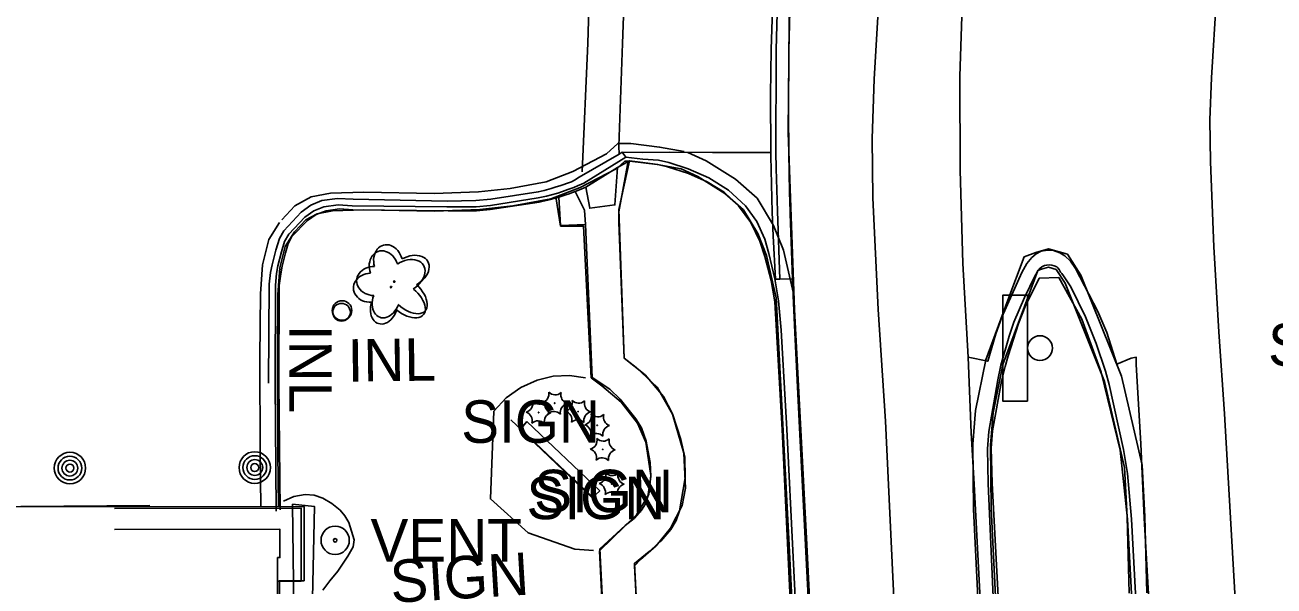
# Model space of a CAD drawing. Extents: x 588843 to 2552415, y 180129 to 269402.
# Drawn here: x 594584.3 to 594760.9, y 184781.1 to 184860.3 of the extents above; entities that cross this region are included whole.
import ezdxf

# ---------------------------------------------------------------- set-up
doc = ezdxf.new("R2010")
doc.units = 0
for name, color, linetype in [('Default', 7, 'Continuous'), ('E_BLD', 7, 'Continuous'), ('E_BLD_HvyDash', 7, 'Continuous'), ('E_DRN', 7, 'Continuous'), ('E_DRN_Text', 7, 'Continuous'), ('E_DWY', 7, 'Continuous'), ('E_LAND_ShrubLine', 7, 'Continuous'), ('E_LAND_Vegetation', 7, 'Continuous'), ('E_MISCPROP', 7, 'Continuous'), ('E_MISCPROP_Planter', 7, 'Continuous'), ('E_PATH_Sidewalk', 7, 'Continuous'), ('E_RDWY_AsphConc', 7, 'Continuous'), ('E_RDWY_C_and_G', 7, 'Continuous'), ('E_RDWY_PavtEdge', 7, 'Continuous'), ('E_SGN', 7, 'Continuous'), ('E_SGN_Text', 7, 'Continuous'), ('E_STRUCT_Joint', 7, 'Continuous'), ('E_UTL_AG_Bold', 7, 'Continuous')]:
    doc.layers.add(name, color=color, linetype=linetype)

# ---------------------------------------------------------------- blocks, each defined once
blk = doc.blocks.new('INLT_51')
at = {"layer": 'E_DRN_Text'}
blk.add_text('INL', height=12, dxfattribs=at).set_placement((-11.03, -6))
blk = doc.blocks.new('POLE')
at = {"layer": 'Default'}
for radius in [4.46, 3.35, 2.23, 1.12]:
    blk.add_circle((0, 0), radius, dxfattribs=at)
blk = doc.blocks.new('SGN_1')
at = {"layer": 'Default'}
blk.add_lwpolyline([(-3.5, -15), (-10.5, -15), (-10.5, 15), (-3.5, 15)], close=True, dxfattribs=at)
blk.add_circle((0, 0), 3.5, dxfattribs=at)
blk = doc.blocks.new('VENT_1')
at = {"layer": 'Default'}
for radius in [4, 0.5]:
    blk.add_circle((0, 0), radius, dxfattribs=at)
blk.add_text('VENT', height=12, dxfattribs=at).set_placement((10, -6))
blk = doc.blocks.new('SHRB_1')
at = {"layer": 'Default'}
blk.add_circle((0, 0), 0.0733, dxfattribs=at)
for centre, start, end in [((-4.19, 2.61), 285.188, 11.0001), ((-4.35, -2.32), 345.2113, 70.9762), ((0.16, 4.93), 225.2113, 310.9762), ((4.35, 2.32), 165.2113, 250.9762), ((-0.17, -4.93), 45.2113, 130.9762), ((4.18, -2.61), 105.2018, 190.9838)]:
    blk.add_arc(centre, 2.58, start, end, dxfattribs=at)
blk = doc.blocks.new('BSGN_1')
at = {"layer": 'Default'}
blk.add_text('SIGN', height=12, dxfattribs=at).set_placement((-18.56, -6))
blk = doc.blocks.new('DTRE_1_1')
at = {"layer": 'Default'}
blk.add_circle((-0.18, 0), 0.183, dxfattribs=at)
for centre, major_axis, ratio in [((-1.87, 5.32), (1.36, -4.98), 0.782863), ((4.06, 2.74), (-5.27, -2.93), 0.691916), ((-5.87, 0.15), (4.93, -0.12), 0.832022), ((3.54, -3.71), (-5.01, 4.58), 0.560249), ((-2.49, -5.24), (1.8, 4.86), 0.716896)]:
    blk.add_ellipse(centre, major_axis=major_axis, ratio=ratio, start_param=1.570796, end_param=4.712389, dxfattribs=at)
blk = doc.blocks.new('INLT_24_2')
at = {"layer": 'E_DRN_Text'}
blk.add_text('INL', height=39.37, dxfattribs=at).set_placement((-36.2, -19.7))
blk = doc.blocks.new('DTRE_4')
at = {"layer": 'E_LAND_Vegetation'}
blk.add_circle((-0.6, 0), 0.601, dxfattribs=at)
for centre, major_axis, ratio in [((-6.1, 17.5), (4.5, -16.3), 0.782863), ((13.3, 9), (-17.3, -9.6), 0.691916), ((-19.3, 0.5), (16.2, -0.4), 0.832022), ((11.6, -12.2), (-16.4, 15), 0.560249), ((-8.2, -17.2), (5.9, 15.9), 0.716896)]:
    blk.add_ellipse(centre, major_axis=major_axis, ratio=ratio, start_param=1.570796, end_param=4.712389, dxfattribs=at)
blk = doc.blocks.new('SIGN_3')
at = {"layer": 'E_SGN'}
blk.add_text('SIGN', height=39.37, dxfattribs=at).set_placement((-56.1, -19.7))

msp = doc.modelspace()

# ---------------------------------------------------------------- linework, layer by layer
at = {"layer": 'E_BLD'}
for points in [[(594608.14, 184723.58), (594571.85, 184723.33), (594571.78, 184734.03), (594574.21, 184734.05), (594573.89, 184781.74), (594571.61, 184781.72), (594571.54, 184792.23), (594601.99, 184792.44)], [(594597, 184792.06), (594623.38, 184792.1), (594623.4, 184781.8), (594620.07, 184781.8)], [(594597.01, 184789.06), (594620.38, 184789.1), (594620.39, 184785.1), (594620.06, 184785.1), (594620.15, 184731.06), (594620.48, 184731.06), (594620.49, 184727.06), (594607.25, 184727.04)]]:
    msp.add_lwpolyline(points, dxfattribs=at)
msp.add_lwpolyline([(594571.85, 184792.25), (594623.79, 184792.33), (594623.8, 184781.84), (594620.3, 184781.83), (594620.37, 184735.63), (594623.84, 184735.63), (594623.86, 184723.66), (594572.06, 184723.57), (594572.05, 184734.14), (594575.19, 184734.15), (594575.11, 184783.48), (594571.86, 184783.48)], close=True, dxfattribs=at)
at = {"layer": 'E_BLD_HvyDash'}
msp.add_lwpolyline([(594668.12, 184840.17), (594667.73, 184834.89), (594664.18, 184834.42), (594663.63, 184837.4)], dxfattribs=at)
at = {"layer": 'E_DRN'}
for centre, radius in [((594629.17, 184820), 1.38), ((594629.09, 184819.75), 1.25)]:
    msp.add_circle(centre, radius, dxfattribs=at)
at = {"layer": 'E_DWY'}
for points in [[(594677.55, 184842.46), (594674.06, 184843.06), (594670, 184843.57), (594668.16, 184843.57), (594666.57, 184842.12), (594661.81, 184839.63), (594658.02, 184838.18), (594652.92, 184837.23), (594648.46, 184836.74), (594642.21, 184836.53), (594632.23, 184836.72), (594627.52, 184836.55), (594624.78, 184836.04), (594622.51, 184834.78), (594620.63, 184832.81)], [(594692.99, 184822.37), (594691.56, 184828.51), (594690.16, 184832), (594687.84, 184835.85), (594684.78, 184838.52), (594680.66, 184841.14), (594678.05, 184842.32)], [(594677.12, 184840), (594673.7, 184840.59), (594669.84, 184841.07), (594669.13, 184841.07), (594668.02, 184840.06), (594662.84, 184837.34), (594658.7, 184835.76), (594653.29, 184834.75), (594648.64, 184834.24), (594642.23, 184834.03), (594632.25, 184834.22), (594627.8, 184834.06), (594625.64, 184833.66), (594624.05, 184832.78), (594622.44, 184831.09)], [(594690.55, 184821.8), (594689.17, 184827.76), (594687.92, 184830.88), (594685.9, 184834.22), (594683.28, 184836.51), (594679.47, 184838.93), (594677.02, 184840.04)], [(594620.33, 184832.42), (594618.8, 184830), (594617.91, 184826.44), (594617.62, 184822.33), (594617.53, 184813.36), (594617.58, 184799.9), (594617.67, 184792.32)], [(594622.44, 184831.09), (594621.13, 184829.01), (594620.39, 184826.04), (594620.11, 184822.23), (594620.03, 184813.35), (594620.08, 184799.92), (594620.17, 184792.33)]]:
    msp.add_lwpolyline(points, dxfattribs=at)
at = {"layer": 'E_LAND_ShrubLine'}
for points in [[(594622.17, 184792.64), (594625.27, 184792.33), (594624.15, 184740.49), (594626.86, 184733.08), (594628.62, 184728.8), (594623.96, 184722.7), (594621.98, 184725.96)], [(594622.17, 184792.64), (594622.92, 184733.69), (594624.14, 184729.13), (594621.98, 184725.96)]]:
    msp.add_lwpolyline(points, dxfattribs=at)
at = {"layer": 'E_MISCPROP_Planter'}
for points in [[(594663.59, 184810.48), (594661.31, 184810.8), (594659, 184810.7), (594656.75, 184810.18), (594656.75, 184810.18), (594654.43, 184809.14), (594652.37, 184807.66), (594650.64, 184805.8), (594650.64, 184805.8), (594650.15, 184793.38), (594655.47, 184788.62), (594662.06, 184786.31), (594664.72, 184786.09)], [(594620.89, 184793.08), (594622.37, 184793.71), (594623.95, 184794), (594623.95, 184794), (594625.24, 184793.92), (594626.47, 184793.49), (594626.47, 184793.49), (594627.73, 184792.73), (594628.88, 184791.79), (594628.88, 184791.79), (594629.58, 184790.98), (594630.12, 184790.06), (594630.12, 184790.06), (594630.88, 184787.61), (594630.88, 184787.61), (594630.74, 184786.61), (594630.74, 184786.61), (594630, 184785.32), (594630, 184785.32), (594628.55, 184783.21), (594628.55, 184783.21), (594627.46, 184781.83), (594627.46, 184781.83), (594626.43, 184780.52)]]:
    msp.add_lwpolyline(points, dxfattribs=at)
at = {"layer": 'E_PATH_Sidewalk'}
for points in [[(594663.13, 184839.58), (594663.9, 184857.76), (594664.44, 184875.04)], [(594668.34, 184842.05), (594668.27, 184843.18), (594668.79, 184857.67), (594669.35, 184871.88)], [(594669.6, 184841.07), (594668.31, 184833.93), (594668.28, 184832.41), (594669.05, 184813.25), (594670.72, 184811.95), (594673.71, 184809.15), (594675.9, 184805.35), (594677.5, 184799.87), (594677.72, 184794.89), (594677.23, 184792.47), (594675.59, 184789.26), (594673.55, 184786.77), (594671.36, 184784.84), (594670.49, 184783.96), (594671.86, 184757.97), (594673.7, 184723.96), (594675.62, 184685.94), (594676.8, 184664.3), (594677.24, 184651.89), (594678.54, 184647.75)], [(594669.81, 184841.12), (594668.31, 184834.27)], [(594667.67, 184745.54), (594665.59, 184786.32), (594669.2, 184789.62), (594670.44, 184790.61), (594671.51, 184791.78), (594671.51, 184791.78), (594672.07, 184792.7), (594672.41, 184793.71), (594672.41, 184793.71), (594672.8, 184796.56), (594672.8, 184796.56), (594672.74, 184798.54), (594672.74, 184798.54), (594672.17, 184801.54), (594672.17, 184801.54), (594671.48, 184803.42), (594671.48, 184803.42), (594670.69, 184804.72), (594670.69, 184804.72), (594668.5, 184807.48), (594668.5, 184807.48), (594667.01, 184808.88), (594667.01, 184808.88), (594664.51, 184810.52), (594664.51, 184810.52), (594663.57, 184832.13), (594663.43, 184834.14), (594662.12, 184836.8)], [(594672.94, 184640.26), (594672.75, 184648.36), (594671.86, 184665.3), (594670.32, 184693.9), (594668.16, 184735.38), (594666.26, 184771.65), (594665.57, 184786.08), (594670.81, 184791.14), (594672.55, 184794.02), (594672.81, 184796.71), (594672.11, 184801.41), (594670.94, 184804.1), (594668.6, 184807.03), (594665.88, 184809.34), (594664.37, 184810.49), (594663.32, 184831.88), (594660.05, 184831.9), (594659.4, 184836.03)], [(594669.04, 184813.28), (594668.31, 184834.27)], [(594672.55, 184744.93), (594670.49, 184784.28), (594672.57, 184785.99), (594674.21, 184787.43), (594675.64, 184789.09), (594675.64, 184789.09), (594676.4, 184790.35), (594676.89, 184791.73), (594676.89, 184791.73), (594677.68, 184796.37), (594677.68, 184796.37), (594677.6, 184799.27), (594677.6, 184799.27), (594677.06, 184801.76), (594677.06, 184801.76), (594675.87, 184805.39), (594675.87, 184805.39), (594674.59, 184807.83), (594674.59, 184807.83), (594672.02, 184810.9), (594672.02, 184810.9), (594669.04, 184813.28)]]:
    msp.add_lwpolyline(points, dxfattribs=at)
at = {"layer": 'E_RDWY_AsphConc'}
for points in [[(594717.66, 184813.42), (594716.91, 184826.61), (594716.53, 184839.82), (594716.51, 184853.03), (594716.51, 184853.03), (594717.1, 184871.51), (594718.41, 184889.96), (594720.43, 184908.34), (594720.43, 184908.34)], [(594689.77, 184842.29), (594681.54, 184842.32), (594675.43, 184842.34), (594671.69, 184842.3), (594668.76, 184842.36)], [(594663.57, 184832.13), (594660.04, 184831.99), (594659.8, 184836)]]:
    msp.add_lwpolyline(points, dxfattribs=at)
at = {"layer": 'E_RDWY_C_and_G'}
for points in [[(594695.34, 184901.31), (594694.48, 184893.91), (594692.45, 184870.89), (594692.25, 184845.07), (594693.11, 184820.13), (594694.85, 184786.97)], [(594696.61, 184749.18), (594693.85, 184803.41), (594693.18, 184816.89), (594692.96, 184822.12), (594692.96, 184822.12), (594692.86, 184824.48), (594692.86, 184824.48), (594692.53, 184833.62), (594692.53, 184833.62), (594692.52, 184833.96), (594692.52, 184833.96), (594692.44, 184836.72), (594692.44, 184836.72), (594692.31, 184842.25), (594692.31, 184842.25), (594692.26, 184847.97), (594692.26, 184847.97), (594692.34, 184856.72), (594692.34, 184856.72), (594692.58, 184866.02)], [(594691.03, 184824.4), (594690.73, 184834), (594690.53, 184840.03), (594690.53, 184840.03), (594690.5, 184842.36), (594690.5, 184842.36), (594690.52, 184855.9), (594690.52, 184855.9), (594690.54, 184856.81), (594690.54, 184856.81), (594690.72, 184863.72)], [(594690.43, 184824.4), (594690.11, 184830.54), (594690.11, 184830.54), (594689.99, 184833.88), (594689.99, 184833.88), (594689.79, 184841.78), (594689.79, 184841.78), (594689.77, 184842.29), (594689.77, 184842.29), (594689.71, 184850.45), (594689.71, 184850.45), (594689.82, 184856.83), (594689.82, 184856.83), (594690, 184862.55)], [(594668.76, 184842.36), (594668.34, 184842.05), (594662.68, 184838.8), (594662.02, 184838.38), (594662.02, 184838.38), (594661.6, 184838.18), (594661.6, 184838.18), (594660.77, 184837.87), (594660.77, 184837.87), (594660.65, 184837.83), (594660.65, 184837.83), (594660.08, 184837.65), (594660.08, 184837.65), (594659.31, 184837.42), (594659.31, 184837.42), (594658.73, 184837.24), (594658.73, 184837.24), (594657.73, 184836.93), (594657.73, 184836.93), (594656.91, 184836.74), (594656.91, 184836.74), (594650.2, 184835.7), (594650.2, 184835.7), (594648.08, 184835.5), (594648.08, 184835.5), (594644.01, 184835.43), (594644.01, 184835.43), (594630.72, 184835.69), (594628.52, 184835.81), (594626.33, 184835.5), (594626.33, 184835.5), (594624.75, 184834.88), (594623.38, 184833.88), (594623.38, 184833.88), (594620.95, 184831.26), (594620.95, 184831.26), (594620.33, 184830.14), (594620.33, 184830.14), (594619.82, 184828.51), (594619.82, 184828.51), (594619.27, 184826.42), (594619.27, 184826.42), (594619.07, 184825.37), (594619.07, 184825.37), (594618.85, 184823.72), (594618.85, 184823.72), (594618.77, 184809.75)], [(594694.73, 184749), (594692.06, 184803.23), (594691.23, 184817.23), (594690.87, 184821.34), (594690.87, 184821.34), (594690.33, 184824.46), (594690.33, 184824.46), (594689.5, 184828.03), (594689.5, 184828.03), (594688.92, 184830.07), (594688.92, 184830.07), (594687.82, 184832.56), (594686.21, 184834.75), (594686.21, 184834.75), (594683.78, 184836.96), (594681, 184838.7), (594681, 184838.7), (594678.11, 184839.99), (594678.11, 184839.99), (594675.36, 184840.91), (594675.36, 184840.91), (594673.92, 184841.2), (594673.92, 184841.2), (594671.67, 184841.38), (594671.67, 184841.38), (594669.29, 184841.62), (594663.35, 184837.97), (594662.46, 184837.58), (594662.46, 184837.58), (594661.95, 184837.38), (594661.95, 184837.38), (594660.96, 184837.02), (594660.85, 184836.98), (594660.85, 184836.98), (594660.21, 184836.75), (594660.21, 184836.75), (594659.68, 184836.55), (594659.68, 184836.55), (594659.5, 184836.49), (594659.5, 184836.49), (594658.06, 184836.13), (594658.06, 184836.13), (594656.9, 184835.9), (594656.9, 184835.9), (594650.13, 184834.83), (594650.13, 184834.83), (594648.14, 184834.64), (594648.14, 184834.64), (594643.99, 184834.61), (594643.99, 184834.61), (594630.61, 184834.78), (594628.6, 184834.9), (594626.61, 184834.63), (594626.61, 184834.63), (594625.16, 184834.08), (594623.89, 184833.17), (594623.89, 184833.17), (594621.64, 184830.79), (594621.64, 184830.79), (594621.04, 184829.73), (594621.04, 184829.73), (594620.59, 184828.27), (594620.59, 184828.27), (594620.11, 184826.32), (594620.11, 184826.32), (594619.92, 184825.23), (594619.92, 184825.23), (594619.77, 184823.59), (594619.77, 184823.59), (594619.69, 184809.78), (594619.83, 184791.65)], [(594668.76, 184842.36), (594669.29, 184841.62)], [(594693.94, 184749.13), (594691.36, 184803.2), (594690.58, 184817.1), (594690.34, 184821.22), (594690.34, 184821.22), (594689.81, 184824.24), (594689.81, 184824.24), (594688.91, 184827.64), (594688.91, 184827.64), (594688.21, 184829.77), (594688.21, 184829.77), (594686.95, 184832.41), (594685.22, 184834.78), (594685.22, 184834.78), (594683.18, 184836.68), (594680.8, 184838.16), (594680.8, 184838.16), (594678.14, 184839.32), (594678.14, 184839.32), (594675.17, 184840.3), (594675.17, 184840.3), (594673.79, 184840.61), (594673.79, 184840.61), (594671.67, 184840.88), (594671.67, 184840.88), (594669.81, 184841.12), (594668.12, 184840.17), (594663.63, 184837.4), (594662.71, 184837.03), (594662.71, 184837.03), (594662.12, 184836.8), (594662.12, 184836.8), (594661.15, 184836.42), (594661.15, 184836.42), (594661.13, 184836.41), (594661.13, 184836.41), (594660.96, 184836.35), (594660.96, 184836.35), (594659.8, 184836), (594659.8, 184836), (594659.47, 184835.91), (594659.47, 184835.91), (594658.19, 184835.56), (594658.19, 184835.56), (594657.04, 184835.31), (594657.04, 184835.31), (594650.1, 184834.23), (594650.1, 184834.23), (594648.18, 184834.06), (594648.18, 184834.06), (594644.19, 184834.05), (594644.19, 184834.05), (594630.69, 184834.21), (594628.79, 184834.33), (594626.9, 184834.07), (594626.9, 184834.07), (594625.5, 184833.55), (594624.29, 184832.7), (594624.29, 184832.7), (594622.08, 184830.42), (594622.08, 184830.42), (594621.54, 184829.45), (594621.54, 184829.45), (594621.16, 184828.15), (594621.16, 184828.15), (594620.69, 184826.26), (594620.69, 184826.26), (594620.49, 184825.15), (594620.49, 184825.15), (594620.29, 184823.52), (594620.29, 184823.52), (594620.25, 184809.74), (594620.4, 184791.85)], [(594744.83, 184751.13), (594742.55, 184790.69), (594742.08, 184801.18), (594741.43, 184812.39), (594741.43, 184813.4), (594740.71, 184813.25), (594738.69, 184812.4), (594737.26, 184816.87), (594737.26, 184816.87), (594735.99, 184819.87), (594735.99, 184819.87), (594732.85, 184825.94), (594732.85, 184825.94), (594732.13, 184826.96), (594732.13, 184826.96), (594731.35, 184827.69), (594731.35, 184827.69), (594730.62, 184828.15), (594730.62, 184828.15), (594729.74, 184828.46), (594729.74, 184828.46), (594728.87, 184828.52), (594728.87, 184828.52), (594728.01, 184828.36), (594728.01, 184828.36), (594727.29, 184828), (594727.29, 184828), (594726.68, 184827.48), (594726.68, 184827.48), (594725.98, 184826.63), (594725.98, 184826.63), (594725.26, 184825.38), (594725.26, 184825.38), (594722.44, 184819.05), (594722.44, 184819.05), (594721.58, 184816.71), (594721.58, 184816.71), (594720.45, 184812.83), (594720.45, 184812.83), (594717.66, 184813.42), (594718.09, 184802.74), (594718.52, 184795.48), (594719.41, 184778.31)], [(594718.43, 184791.96), (594718.35, 184801.14), (594718.73, 184805.88), (594720.18, 184813.05), (594723.29, 184821.43), (594725.59, 184827.56), (594727.26, 184828.19), (594729.05, 184828.71), (594731.7, 184827.95), (594733.61, 184824.99), (594739.33, 184810.73), (594742.25, 184798.17), (594742.67, 184790.92), (594742.92, 184780.14)], [(594742.89, 184751.17), (594740.76, 184790.55), (594740.21, 184796.97), (594740.21, 184796.97), (594739.65, 184800.36), (594739.65, 184800.36), (594737.61, 184809.56), (594737.61, 184809.56), (594737.11, 184811.45), (594737.11, 184811.45), (594735.79, 184815.35), (594735.79, 184815.35), (594734.27, 184819.09), (594734.27, 184819.09), (594732.2, 184823.33), (594732.2, 184823.33), (594731.16, 184824.91), (594731.16, 184824.91), (594730.92, 184825.21), (594730.92, 184825.21), (594730.75, 184825.42), (594730.75, 184825.42), (594730.52, 184825.77), (594730.52, 184825.77), (594730.34, 184826.02), (594730.34, 184826.02), (594730.2, 184826.14), (594730.2, 184826.14), (594729.83, 184826.29), (594729.83, 184826.29), (594729.49, 184826.38), (594729.49, 184826.38), (594729.12, 184826.42), (594729.12, 184826.42), (594728.78, 184826.41), (594728.78, 184826.41), (594728.47, 184826.33), (594728.47, 184826.33), (594728.1, 184826.16), (594728.1, 184826.16), (594727.8, 184825.91), (594727.8, 184825.91), (594727.55, 184825.62), (594727.55, 184825.62), (594727.43, 184825.44), (594727.43, 184825.44), (594727.37, 184825.33), (594727.37, 184825.33), (594727.11, 184824.85), (594727.11, 184824.85), (594725.62, 184821.83), (594725.62, 184821.83), (594724.15, 184818.36), (594724.15, 184818.36), (594723.46, 184816.37), (594723.46, 184816.37), (594722.31, 184812.28), (594722.31, 184812.28), (594721.86, 184810.21), (594721.86, 184810.21), (594720.6, 184802.92), (594720.6, 184802.92), (594720.39, 184800.47), (594720.39, 184800.47), (594720.49, 184795.56), (594720.49, 184795.56), (594721.24, 184778.5)], [(594720.93, 184791.98), (594720.85, 184801.05), (594721.21, 184805.53), (594722.59, 184812.36), (594725.63, 184820.55), (594727.54, 184825.62), (594728.05, 184825.82), (594729.05, 184826.11), (594730.11, 184825.8), (594731.38, 184823.83), (594736.94, 184809.98), (594739.76, 184797.81), (594740.17, 184790.82), (594740.42, 184780.08)], [(594692.86, 184824.48), (594691.03, 184824.4), (594690.43, 184824.4)], [(594742.33, 184751.07), (594740.2, 184790.51), (594739.17, 184800.26), (594736.48, 184811.29), (594733.73, 184818.75), (594730.47, 184824.66), (594727.73, 184824.55), (594725.72, 184820.58), (594725.72, 184820.58), (594724.78, 184818.18), (594724.78, 184818.18), (594723.34, 184813.61), (594723.34, 184813.61), (594722.9, 184812.1), (594722.9, 184812.1), (594722.41, 184810), (594722.41, 184810), (594721.13, 184803.01), (594721.13, 184803.01), (594720.91, 184800.54), (594720.91, 184800.54), (594721.06, 184795.63), (594721.06, 184795.63), (594721.96, 184778.71)], [(594690.55, 184821.8), (594690.61, 184820.02), (594692.36, 184786.84)], [(594726.55, 184683.13), (594723.86, 184732.64), (594720.92, 184792.08)], [(594724.06, 184683), (594721.37, 184732.51), (594718.42, 184791.96)], [(594692.36, 184786.84), (594694.16, 184750.66), (594696.4, 184705.98), (594698.24, 184671.97)], [(594694.85, 184786.96), (594696.65, 184750.78), (594698.89, 184706.11), (594700.74, 184672.1)]]:
    msp.add_lwpolyline(points, dxfattribs=at)
at = {"layer": 'E_RDWY_PavtEdge'}
msp.add_lwpolyline([(594761.88, 184651.59), (594759.18, 184701.67), (594756.97, 184752.3), (594753.92, 184805.39), (594753.11, 184816.97), (594752.39, 184828.97), (594751.91, 184840.99), (594751.91, 184840.99), (594751.86, 184846.91), (594752.06, 184852.84), (594752.06, 184852.84), (594753.49, 184875.84), (594753.49, 184875.84), (594755.63, 184903.57), (594755.63, 184903.57), (594756.55, 184911.6), (594757.97, 184919.56), (594757.97, 184919.56), (594761.33, 184934.42)], dxfattribs=at)
at = {"layer": 'E_SGN'}
msp.add_line((594653.04, 184804.55), (594665.05, 184793.23), dxfattribs=at)
msp.add_lwpolyline([(594655.29, 184804.31), (594665.6, 184794.51), (594664.52, 184793.53), (594654.38, 184803.21)], close=True, dxfattribs=at)
at = {"layer": 'E_STRUCT_Joint'}
msp.add_lwpolyline([(594717.98, 184575.83), (594716.09, 184604.5), (594713.91, 184646.35), (594712.03, 184682.26), (594711.16, 184698.07), (594708.52, 184750.44), (594706.01, 184804.37), (594704.93, 184820.12), (594704.22, 184835.88), (594704.22, 184835.88), (594704.12, 184844.28), (594704.38, 184852.67), (594704.38, 184852.67), (594706.06, 184880.73), (594706.06, 184880.73), (594708.17, 184909.35), (594708.17, 184909.35), (594709.15, 184918.19), (594710.66, 184926.95), (594710.66, 184926.95), (594714.29, 184943.4), (594718.44, 184959.72), (594718.44, 184959.72)], dxfattribs=at)

# ---------------------------------------------------------------- block references
at = {"layer": 'E_DRN_Text'}
for name, p, xscale, yscale, rotation in [('INLT_51', (594624.7, 184812.47), 0.5, 0.5, -89.98949477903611), ('INLT_24_2', (594635.46, 184813.01), 0.15240030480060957, 0.15240030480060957, 0.8014450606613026)]:
    msp.add_blockref(name, p, dxfattribs=dict(at, xscale=xscale, yscale=yscale, rotation=rotation))
at = {"layer": 'E_LAND_Vegetation', "xscale": 0.5, "yscale": 0.5}
msp.add_blockref('DTRE_1_1', (594636.63, 184824.08), dxfattribs=at)
at = {"layer": 'E_LAND_Vegetation'}
for name, p, xscale, yscale, rotation in [('DTRE_4', (594636.18, 184823.3), 0.15240030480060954, 0.15240030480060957, 3.4338469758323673), ('SHRB_1', (594659.22, 184806.91), 0.49999999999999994, 0.5000000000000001, 8.537736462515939e-07), ('SHRB_1', (594656.94, 184805.59), 0.49999999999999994, 0.5000000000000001, 8.537736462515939e-07), ('SHRB_1', (594662.53, 184805.73), 0.49999999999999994, 0.5000000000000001, 8.537736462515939e-07), ('SHRB_1', (594665.23, 184803.8), 0.49999999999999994, 0.5000000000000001, 8.537736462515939e-07), ('SHRB_1', (594666.02, 184800.37), 0.49999999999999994, 0.5000000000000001, 8.537736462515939e-07), ('SHRB_1', (594667.28, 184795.51), 0.49999999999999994, 0.5000000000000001, 8.537736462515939e-07)]:
    msp.add_blockref(name, p, dxfattribs=dict(at, xscale=xscale, yscale=yscale, rotation=rotation))
at = {"layer": 'E_MISCPROP', "xscale": 0.5, "yscale": 0.5, "rotation": -89.98949477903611}
for p in [(594590.69, 184797.74), (594616.83, 184797.82)]:
    msp.add_blockref('POLE', p, dxfattribs=at)
at = {"layer": 'E_SGN', "xscale": 0.5, "yscale": 0.5}
for name, p in [('SGN_1', (594727.83, 184814.68)), ('BSGN_1', (594769.35, 184815.16)), ('BSGN_1', (594655.29, 184804.31)), ('BSGN_1', (594665.6, 184794.51)), ('BSGN_1', (594664.52, 184793.53))]:
    msp.add_blockref(name, p, dxfattribs=at)
at = {"layer": 'E_SGN_Text', "xscale": 0.15240030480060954, "yscale": 0.15240030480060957, "rotation": 3.4338469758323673}
msp.add_blockref('SIGN_3', (594644.5, 184782.22), dxfattribs=at)
at = {"layer": 'E_UTL_AG_Bold', "xscale": 0.5, "yscale": 0.5}
msp.add_blockref('VENT_1', (594628.19, 184787.55), dxfattribs=at)

doc.saveas('drawing.dxf')
